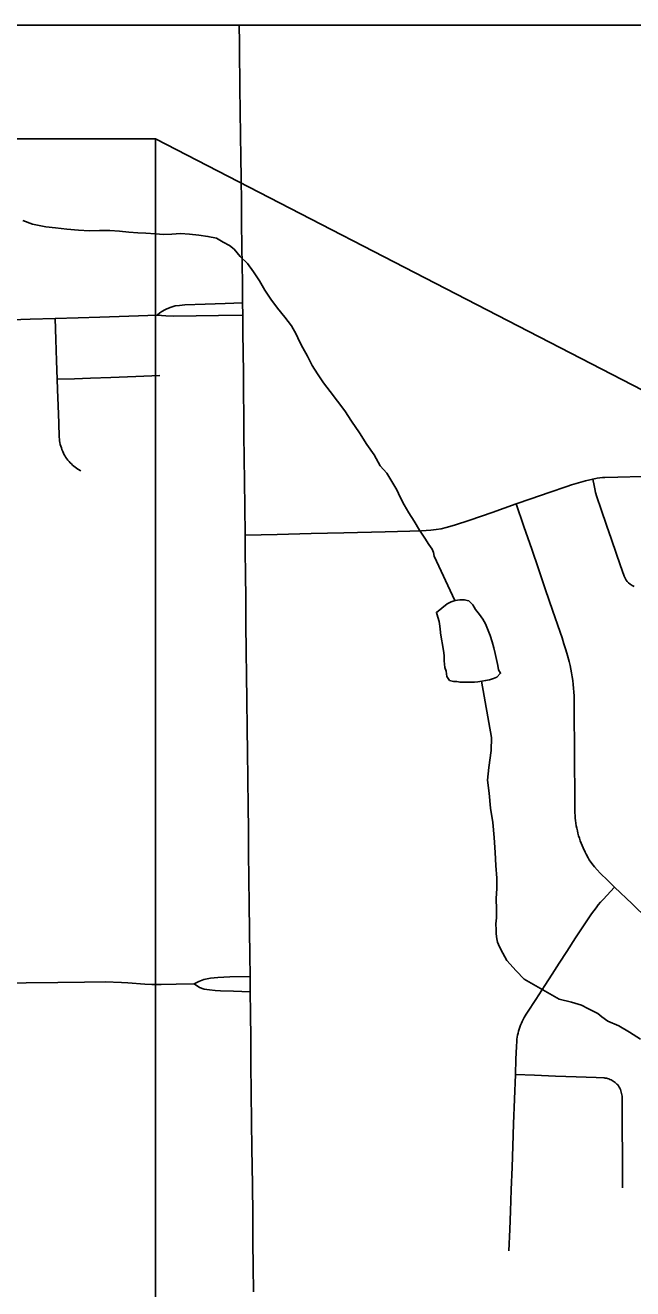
# Model space of a CAD drawing. Extents: x 0 to 34, y 0 to 22.
# Drawn here: x 5.3264 to 5.5028, y 20.5331 to 20.9 of the extents above; entities that cross this region are included whole.
import ezdxf

# ---------------------------------------------------------------- set-up
doc = ezdxf.new("R2010")
doc.units = 0
for name, color, linetype in [('GM_X_City_Street', 7, 'Continuous'), ('GM_X_Minor_Lake', 7, 'Continuous'), ('GM_X_Minor_River', 7, 'Continuous'), ('GM_X_Rail_Line_Text', 7, 'Continuous'), ('GM_X_Unincorporated', 7, 'Continuous'), ('GM_X_US_Route', 7, 'Continuous'), ('SH_Data', 7, 'Continuous'), ('SH_Text', 7, 'Continuous')]:
    doc.layers.add(name, color=color, linetype=linetype)

msp = doc.modelspace()

# ---------------------------------------------------------------- linework, layer by layer
at = {"layer": 'GM_X_City_Street'}
for points in [[(5.36473, 20.81577), (5.36548, 20.81645), (5.3661, 20.81692), (5.36691, 20.81737), (5.36755, 20.81767), (5.36881, 20.81816), (5.36994, 20.81848), (5.37118, 20.81865), (5.37276, 20.81879), (5.37861, 20.819), (5.38444, 20.81921), (5.38951, 20.8194)], [(5.32238, 20.81442), (5.32785, 20.81461), (5.33506, 20.81486), (5.34178, 20.81506), (5.34807, 20.81526), (5.3537, 20.81543), (5.35929, 20.8156), (5.36473, 20.81577)], [(5.34255, 20.77062), (5.3417, 20.7711), (5.3413, 20.77137), (5.3409, 20.77165), (5.34052, 20.77195), (5.34014, 20.77227), (5.33979, 20.7726), (5.33945, 20.77295), (5.33912, 20.77331), (5.33881, 20.77368), (5.33851, 20.77407), (5.33823, 20.77447), (5.33797, 20.77488), (5.33773, 20.7753), (5.33749, 20.77578), (5.33727, 20.77626), (5.33707, 20.77676), (5.33689, 20.77726), (5.33673, 20.77776), (5.33659, 20.77828), (5.33648, 20.7788), (5.33639, 20.77932), (5.33631, 20.77985), (5.33626, 20.78038), (5.33612, 20.78452), (5.33596, 20.7895), (5.3358, 20.79424), (5.3357, 20.79719), (5.33551, 20.80251), (5.33528, 20.80871), (5.33506, 20.81486)], [(5.36473, 20.81577), (5.36725, 20.8156), (5.36958, 20.81553), (5.38255, 20.81567), (5.38955, 20.81578)], [(5.3357, 20.79719), (5.34069, 20.79737), (5.34538, 20.79754), (5.35127, 20.79775), (5.35855, 20.79802), (5.36551, 20.79827)], [(5.3902, 20.75191), (5.3995, 20.75214), (5.40939, 20.75238), (5.41891, 20.75261), (5.43086, 20.75291), (5.43806, 20.75308), (5.4414, 20.75321), (5.44415, 20.75337), (5.44566, 20.75355), (5.44715, 20.75381), (5.44863, 20.75415), (5.45098, 20.75483), (5.45248, 20.75529), (5.45397, 20.75577), (5.45546, 20.75627), (5.46193, 20.75854), (5.46896, 20.761), (5.47316, 20.76245), (5.47847, 20.76429), (5.48366, 20.76608), (5.48499, 20.76652), (5.48632, 20.76694), (5.48766, 20.76733), (5.48901, 20.76769), (5.49117, 20.76822), (5.49246, 20.76846), (5.4932, 20.76855), (5.49394, 20.76863), (5.49468, 20.76868), (5.49841, 20.76879), (5.50552, 20.76893)], [(5.49117, 20.76822), (5.49153, 20.76633), (5.49172, 20.76542), (5.49196, 20.76436), (5.49235, 20.76308), (5.4936, 20.75941), (5.49518, 20.75481), (5.4966, 20.75065), (5.49795, 20.74669), (5.4991, 20.74332), (5.50023, 20.74), (5.50052, 20.7394), (5.50088, 20.73884), (5.50116, 20.73849), (5.50154, 20.73809), (5.50205, 20.73766), (5.5026, 20.7373), (5.5032, 20.737)], [(5.50706, 20.64051), (5.50256, 20.64485), (5.49748, 20.64975), (5.49554, 20.65165), (5.49334, 20.65381), (5.49245, 20.6547), (5.49163, 20.65564), (5.49123, 20.65613), (5.49086, 20.65662), (5.49015, 20.65766), (5.48982, 20.65819), (5.48922, 20.65928), (5.48894, 20.65984), (5.48836, 20.66109), (5.48806, 20.66178), (5.48778, 20.66248), (5.48752, 20.66318), (5.48728, 20.66389), (5.48706, 20.66461), (5.48686, 20.66534), (5.48668, 20.66606), (5.48651, 20.6668), (5.48637, 20.66754), (5.48625, 20.66828), (5.48615, 20.66902), (5.48607, 20.66977), (5.48601, 20.67052), (5.48597, 20.67127), (5.48593, 20.6784), (5.4859, 20.68451), (5.48576, 20.70524), (5.48569, 20.70637), (5.4856, 20.70748), (5.48548, 20.7086), (5.48535, 20.70971), (5.48519, 20.71082), (5.48501, 20.71192), (5.48481, 20.71303), (5.48458, 20.71412), (5.48433, 20.71522), (5.48384, 20.71695), (5.48333, 20.71867), (5.4828, 20.72038), (5.48225, 20.72209), (5.48168, 20.72379), (5.47949, 20.73019), (5.47748, 20.73606), (5.47541, 20.74214), (5.47345, 20.74787), (5.47119, 20.75448), (5.46896, 20.761)], [(5.46682, 20.54409), (5.46704, 20.55026), (5.46725, 20.55562), (5.46747, 20.56177), (5.46772, 20.56843), (5.46795, 20.57453), (5.46819, 20.581), (5.46845, 20.58812), (5.46872, 20.59528), (5.46887, 20.59977), (5.46899, 20.60342), (5.46907, 20.60494), (5.46914, 20.60554), (5.46923, 20.60614), (5.46934, 20.60674), (5.46947, 20.60733), (5.46963, 20.60791), (5.4698, 20.60849), (5.46999, 20.60906), (5.47019, 20.60963), (5.47042, 20.61019), (5.47067, 20.61074), (5.47093, 20.61129), (5.47122, 20.61182), (5.47152, 20.61234), (5.47183, 20.61286), (5.47217, 20.61336), (5.4746, 20.6171), (5.47721, 20.62112), (5.4794, 20.62449), (5.48145, 20.62765), (5.48364, 20.63101), (5.48619, 20.63495), (5.48848, 20.63846), (5.48904, 20.63937), (5.48962, 20.64026), (5.49021, 20.64114), (5.49083, 20.64201), (5.49145, 20.64287), (5.4921, 20.64371), (5.49276, 20.64454), (5.49343, 20.64536), (5.49413, 20.64617), (5.49748, 20.64975)], [(5.25942, 20.62119), (5.26706, 20.62127), (5.27589, 20.62137), (5.28408, 20.62147), (5.29296, 20.62156), (5.30222, 20.62167), (5.312, 20.62178), (5.319, 20.62186), (5.3267, 20.62194), (5.33588, 20.62205), (5.34363, 20.62213), (5.34959, 20.6222), (5.35436, 20.62207), (5.35617, 20.62194), (5.36108, 20.62156), (5.36314, 20.62145), (5.3659, 20.62141), (5.37026, 20.62149), (5.37543, 20.62159)], [(5.37543, 20.62159), (5.37682, 20.62236), (5.37827, 20.62288), (5.38022, 20.62324), (5.38234, 20.62345), (5.3858, 20.62363), (5.39166, 20.62378)], [(5.37543, 20.62159), (5.37699, 20.62057), (5.37837, 20.62013), (5.37987, 20.61989), (5.38151, 20.61974), (5.38311, 20.61962), (5.3869, 20.6195), (5.3917, 20.61935)], [(5.4998, 20.56242), (5.4997, 20.58902), (5.49963, 20.58941), (5.49954, 20.5898), (5.49943, 20.59019), (5.49931, 20.59057), (5.49916, 20.59094), (5.499, 20.5913), (5.49881, 20.59166), (5.49862, 20.59201), (5.49839, 20.59228), (5.49816, 20.59253), (5.4979, 20.59278), (5.49764, 20.59301), (5.49736, 20.59322), (5.49707, 20.59341), (5.49677, 20.59359), (5.49646, 20.59375), (5.49614, 20.59389), (5.49581, 20.59401), (5.49547, 20.59412), (5.49513, 20.5942), (5.49479, 20.59426), (5.49444, 20.59431), (5.49213, 20.59442), (5.48629, 20.59464), (5.48037, 20.59485), (5.47422, 20.59508), (5.46872, 20.59528)]]:
    msp.add_lwpolyline(points, dxfattribs=at)
at = {"layer": 'GM_X_Minor_Lake'}
for points in [[(5.447, 20.72349), (5.44696, 20.72378), (5.44675, 20.72549), (5.44654, 20.72682), (5.44614, 20.72814), (5.44575, 20.72947), (5.44889, 20.73195), (5.44575, 20.72947)], [(5.44889, 20.73195), (5.45007, 20.73256), (5.4512, 20.73296), (5.45253, 20.73316), (5.45386, 20.73318), (5.45519, 20.73282), (5.45634, 20.73169), (5.45712, 20.73037), (5.45828, 20.72886), (5.45924, 20.72754), (5.46002, 20.72622), (5.46061, 20.72471), (5.46139, 20.72282), (5.46199, 20.72093), (5.46239, 20.71922), (5.46279, 20.71752), (5.46319, 20.71581), (5.46359, 20.71411), (5.4638, 20.71278), (5.46438, 20.71184), (5.46326, 20.71068), (5.46231, 20.71029), (5.46118, 20.7099), (5.46005, 20.70969), (5.45891, 20.70949), (5.45777, 20.70929), (5.45683, 20.70927), (5.45493, 20.70925), (5.45398, 20.70924), (5.45265, 20.70922), (5.4517, 20.7094), (5.45075, 20.70939), (5.44961, 20.70976), (5.44884, 20.71089), (5.44863, 20.7124), (5.44823, 20.71354), (5.44802, 20.71544), (5.448, 20.71696), (5.44779, 20.71847), (5.447, 20.72349)]]:
    msp.add_lwpolyline(points, dxfattribs=at)
at = {"layer": 'GM_X_Minor_River'}
for points in [[(5.32568, 20.84333), (5.32854, 20.84222), (5.33235, 20.84151), (5.3352, 20.84117), (5.33843, 20.84082), (5.34185, 20.84049), (5.34507, 20.84034), (5.34792, 20.84037), (5.35095, 20.84041), (5.3538, 20.84025), (5.35646, 20.83991), (5.35912, 20.83975), (5.3614, 20.83959), (5.36425, 20.83943), (5.36653, 20.83927), (5.36899, 20.8393), (5.37145, 20.83952), (5.37411, 20.83936), (5.37677, 20.83902), (5.37943, 20.83867), (5.38191, 20.83813), (5.38382, 20.83701), (5.38573, 20.83609), (5.38707, 20.83496), (5.38881, 20.83289), (5.39092, 20.83083), (5.39266, 20.82838), (5.3944, 20.82574), (5.39595, 20.8231), (5.3977, 20.82046), (5.39963, 20.81782), (5.40175, 20.81519), (5.40368, 20.81275), (5.40504, 20.81029), (5.40601, 20.80821), (5.40699, 20.80633), (5.40835, 20.80387), (5.40971, 20.80123), (5.41126, 20.79878), (5.413, 20.79614), (5.41493, 20.79369), (5.41705, 20.79087), (5.41918, 20.78804), (5.42112, 20.78503), (5.42344, 20.78164), (5.42557, 20.77824), (5.42769, 20.77523), (5.42944, 20.77202), (5.43137, 20.76995), (5.43428, 20.76505), (5.43525, 20.76297), (5.43642, 20.76071), (5.43778, 20.75844), (5.43933, 20.75599), (5.44088, 20.75335), (5.44243, 20.75109), (5.44359, 20.7492), (5.44456, 20.74788), (5.44495, 20.74694), (5.44515, 20.7458), (5.45114, 20.73293)], [(5.4589, 20.70949), (5.46178, 20.69318), (5.46164, 20.68938), (5.46095, 20.68443), (5.46061, 20.68082), (5.46104, 20.67702), (5.46148, 20.67266), (5.4621, 20.66849), (5.46254, 20.66412), (5.46279, 20.65976), (5.46303, 20.65596), (5.46326, 20.65235), (5.4633, 20.64931), (5.46315, 20.64646), (5.46319, 20.64323), (5.46323, 20.64076), (5.46306, 20.63905), (5.46308, 20.63734), (5.46309, 20.6362), (5.4633, 20.63468), (5.46351, 20.63373), (5.46409, 20.63241), (5.46507, 20.63052), (5.46623, 20.62845), (5.46893, 20.62544), (5.47124, 20.623), (5.48137, 20.61723), (5.48498, 20.61633), (5.48784, 20.61541), (5.48975, 20.61448), (5.49128, 20.61374), (5.49262, 20.613), (5.49377, 20.61206), (5.49549, 20.61075), (5.49873, 20.60946), (5.50179, 20.6076), (5.50505, 20.60555)]]:
    msp.add_lwpolyline(points, dxfattribs=at)
at = {"layer": 'GM_X_Rail_Line_Text'}
msp.add_lwpolyline([(8.9, 20.9), (4.27516, 20.9), (4.27475, 20.80739), (4.27534, 20.58948), (4.27522, 20.47097), (4.2757, 20.41631), (4.37341, 20.41813), (4.72752, 20.4267), (4.7877, 20.42788), (4.79081, 20.42795), (4.79449, 20.42802), (5.37238, 20.44113), (6.02351, 20.46032), (6.10247, 20.46324), (6.13454, 20.46419), (6.14318, 20.46445), (6.34991, 20.47249), (6.36809, 20.47307), (6.41713, 20.47364), (6.46674, 20.47499), (6.69534, 20.4811), (6.99108, 20.48711), (7.05001, 20.48828)], dxfattribs=at)
at = {"layer": 'GM_X_Unincorporated'}
msp.add_lwpolyline([(4.37341, 20.41813), (4.72752, 20.4267), (4.7877, 20.42788), (4.79081, 20.42795), (4.79449, 20.42802), (4.99492, 20.4316), (5.04517, 20.4325), (5.28697, 20.43682), (5.37238, 20.44113), (5.39325, 20.43926), (5.64598, 20.44636), (6.02351, 20.46032), (6.10157, 20.46321), (6.13454, 20.46419), (6.14318, 20.46445), (6.34991, 20.47249), (6.36809, 20.47307), (6.41713, 20.47364), (6.46674, 20.47499), (6.69534, 20.4811), (6.68487, 20.9), (4.27516, 20.9)], dxfattribs=at)
at = {"layer": 'GM_X_US_Route'}
for points in [[(5.38866, 20.88649), (5.38864, 20.88857), (5.38856, 20.89486), (5.38849, 20.9)], [(5.39268, 20.53223), (5.3926, 20.53953), (5.39252, 20.54665), (5.39243, 20.55441), (5.39233, 20.56331), (5.39221, 20.57392), (5.39212, 20.58146), (5.39203, 20.59019), (5.39194, 20.59808), (5.39185, 20.60571), (5.39177, 20.61313), (5.3917, 20.61935), (5.39166, 20.62378), (5.39158, 20.62997), (5.3915, 20.63704), (5.39142, 20.64484), (5.39134, 20.65201), (5.39125, 20.65977), (5.39117, 20.6666), (5.3911, 20.67296), (5.391, 20.68127), (5.39091, 20.68903), (5.39084, 20.69573), (5.39074, 20.70416), (5.39066, 20.71112), (5.39058, 20.71824), (5.39049, 20.72608), (5.39041, 20.73333), (5.39033, 20.74075), (5.39025, 20.74699), (5.3902, 20.75191), (5.39012, 20.76021), (5.39004, 20.76744), (5.38997, 20.77439), (5.3899, 20.78101), (5.38984, 20.787), (5.38978, 20.79301), (5.38972, 20.79897), (5.38966, 20.80509), (5.3896, 20.81056), (5.38955, 20.81578), (5.38951, 20.8194), (5.38943, 20.82544), (5.38937, 20.83025), (5.3893, 20.83584), (5.38922, 20.84245), (5.38914, 20.84866), (5.38905, 20.85561), (5.38897, 20.86169), (5.3889, 20.86806), (5.38881, 20.87505), (5.38872, 20.88183), (5.38866, 20.88649)]]:
    msp.add_lwpolyline(points, dxfattribs=at)
at = {"layer": 'SH_Data'}
msp.add_line((2.1, 20.9), (8.9, 20.9), dxfattribs=at)
at = {"layer": 'SH_Text'}
for points in [[(3.9463, 20.867), (5.36424, 20.867), (5.36424, 20.42069), (3.9463, 20.42069)], [(5.36424, 20.42069), (6.14384, 20.46451), (5.36424, 20.867)]]:
    msp.add_lwpolyline(points, close=True, dxfattribs=at)

doc.saveas('drawing.dxf')
